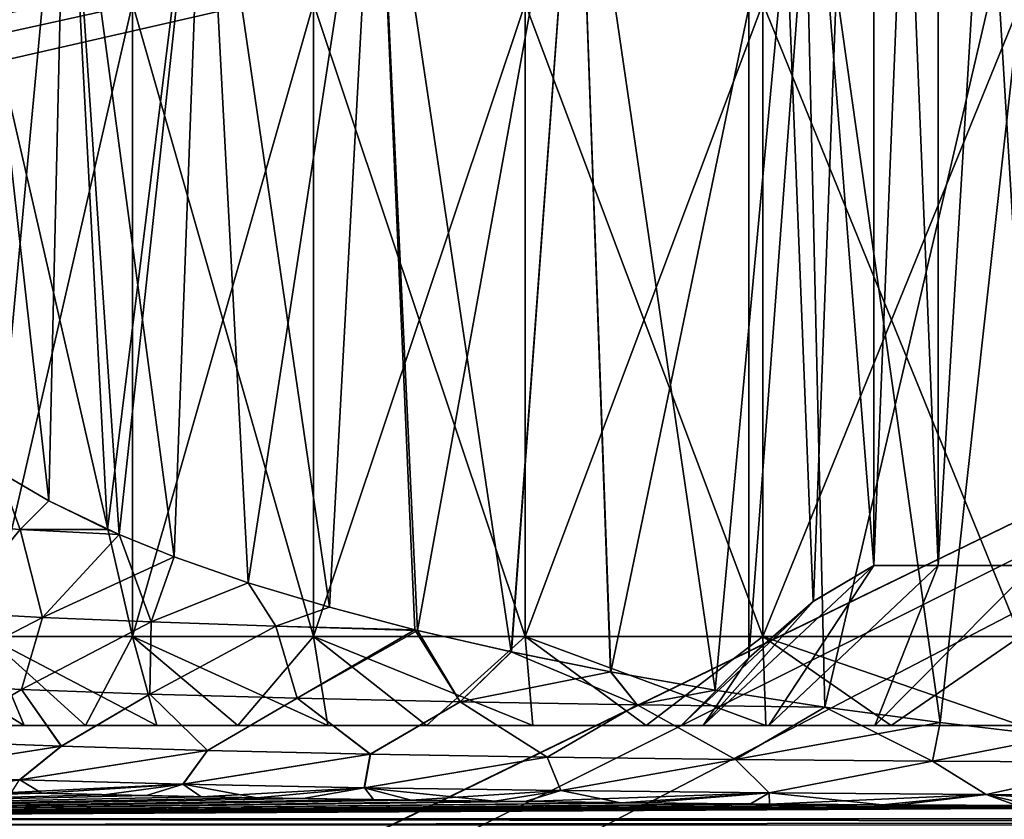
# Model space of a CAD drawing. Header units: metres. Extents: x -104 to 104, y -111 to 38.
# Tile 832 of 848: x 67.77 to 73.32, y 10.47 to 14.98. Entities that reach past the tile are written whole.
import ezdxf

# ---------------------------------------------------------------- set-up
doc = ezdxf.new("R2010")
doc.units = ezdxf.units.M
doc.layers.add('solid_509367_AD153', color=7, linetype='CONTINUOUS')

msp = doc.modelspace()

# ---------------------------------------------------------------- linework, layer by layer
at = {"layer": 'solid_509367_AD153'}
for points in [[(72.585899, 11.9, 1.220577), (71.881195, 20.799999), (72.585899, 20.799999, 1.220577)], [(71.881195, 11.381198), (72.585899, 20.799999, -1.220577), (71.881195, 20.799999)], [(72.244652, 11.6984, 0.629519), (71.881195, 11.381198), (71.881195, 20.799999)], [(72.244652, 11.6984, 0.629519), (71.881195, 20.799999), (72.585899, 11.9, 1.220577)], [(72.245781, 11.699223, -0.631477), (72.585899, 20.799999, -1.220577), (71.881195, 11.381198)], [(72.245781, 11.699223, -0.631477), (72.585899, 11.9, -1.220577), (72.585899, 20.799999, -1.220577)], [(72.585899, 11.9, 1.220577), (72.585899, 20.799999, 1.220577), (72.949135, 20.799999, 2.049639)], [(72.949295, 11.9, 2.05), (72.585899, 11.9, 1.220577), (72.949135, 20.799999, 2.049639)], [(72.949295, 11.9, -2.05), (72.949135, 20.799999, -2.049639), (72.585899, 20.799999, -1.220577)], [(72.585899, 11.9, -1.220577), (72.949295, 11.9, -2.05), (72.585899, 20.799999, -1.220577)], [(72.949295, 11.9, 2.05), (72.949135, 20.799999, 2.049639), (73.485901, 20.799999, 2.779423)], [(73.485901, 11.9, -2.779423), (73.485901, 20.799999, -2.779423), (72.949135, 20.799999, -2.049639)], [(72.949295, 11.9, -2.05), (73.485901, 11.9, -2.779423), (72.949135, 20.799999, -2.049639)], [(73.485901, 11.9, 2.779423), (72.949295, 11.9, 2.05), (73.485901, 20.799999, 2.779423)], [(-88.5, -7.5, -19), (-88.5, 19.5, -19), (88.5, 19.5, -19)], [(-36.57795, -7.5, -19), (-88.5, -7.5, -19), (88.5, 19.5, -19)], [(-34.248123, -7.626659, -19), (-36.57795, -7.5, -19), (88.5, 19.5, -19)], [(-31.945723, -8.004942, -19), (-34.248123, -7.626659, -19), (88.5, 19.5, -19)], [(31.945723, -8.004942, -19), (-31.945723, -8.004942, -19), (88.5, 19.5, -19)], [(88.5, -7.5, 19), (17.197384, 19.5, 19), (18.989754, 17.759771, 19)], [(88.5, -7.5, 19), (88.5, 19.5, 19), (17.197384, 19.5, 19)], [(34.248119, -7.626659, -19), (31.945723, -8.004942, -19), (88.5, 19.5, -19)], [(36.57795, -7.5, -19), (34.248119, -7.626659, -19), (88.5, 19.5, -19)], [(88.5, -7.5, -19), (36.57795, -7.5, -19), (88.5, 19.5, -19)], [(88.5, -7.5, 19), (18.989754, 17.759771, 19), (20.601439, 15.860648, 19)], [(67.464523, 16.5, -2.932928), (67.655464, 12.430056, -3.467595), (67.938217, 12.26438, -4.116544)], [(67.464523, 16.5, -2.932928), (67.938217, 12.26438, -4.116544), (68.037056, 16.5, -4.315154)], [(68.037056, 16.5, 4.315154), (67.655754, 12.429872, 3.468334), (67.464523, 16.5, 2.932928)], [(68.037056, 16.5, 4.315154), (67.938583, 12.264176, 4.117304), (67.655754, 12.429872, 3.468334)], [(68.037056, 16.5, -4.315154), (67.938217, 12.26438, -4.116544), (68.268501, 12.103963, -4.742623)], [(68.037056, 16.5, 4.315154), (68.268875, 12.103781, 4.743269), (67.938583, 12.264176, 4.117304)], [(68.037056, 16.5, -4.315154), (68.335678, 12.074466, -4.857351), (68.644012, 11.949865, -5.341676)], [(68.037056, 16.5, -4.315154), (68.268501, 12.103963, -4.742623), (68.335678, 12.074466, -4.857351)], [(68.037056, 16.5, -4.315154), (68.644012, 11.949865, -5.341676), (68.814308, 16.5, -5.582286)], [(68.814308, 16.5, 5.582286), (68.268875, 12.103781, 4.743269), (68.037056, 16.5, 4.315154)], [(68.814308, 16.5, 5.582286), (68.335648, 12.074464, 4.857294), (68.268875, 12.103781, 4.743269)], [(68.814308, 16.5, 5.582286), (68.644379, 11.949715, 5.342208), (68.335648, 12.074464, 4.857294)], [(68.814308, 16.5, -5.582286), (68.644012, 11.949865, -5.341676), (69.061874, 11.803985, -5.909681)], [(68.814308, 16.5, 5.582286), (69.062332, 11.80383, 5.910254), (68.644379, 11.949715, 5.342208)], [(68.814308, 16.5, -5.582286), (69.061874, 11.803985, -5.909681), (69.519516, 11.665712, -6.443825)], [(68.814308, 16.5, -5.582286), (69.519516, 11.665712, -6.443825), (69.782486, 16.5, -6.717515)], [(69.782486, 16.5, 6.717515), (69.062332, 11.80383, 5.910254), (68.814308, 16.5, 5.582286)], [(69.782486, 16.5, 6.717515), (69.520233, 11.665516, 6.444601), (69.062332, 11.80383, 5.910254)], [(69.782486, 16.5, -6.717515), (69.519516, 11.665712, -6.443825), (70.001434, 11.538786, -6.929551)], [(69.782486, 16.5, 6.717515), (70.015404, 11.535365, 6.942622), (69.520233, 11.665516, 6.444601)], [(69.782486, 16.5, -6.717515), (70.001434, 11.538786, -6.929551), (70.543427, 11.414478, -7.400622)], [(69.782486, 16.5, -6.717515), (70.543427, 11.414478, -7.400622), (70.917717, 16.5, -7.685693)], [(70.917717, 16.5, 7.685693), (70.015404, 11.535365, 6.942622), (69.782486, 16.5, 6.717515)], [(70.917717, 16.5, 7.685693), (70.544487, 11.414255, 7.401478), (70.015404, 11.535365, 6.942622)], [(70.917717, 16.5, -7.685693), (70.543427, 11.414478, -7.400622), (71.102829, 11.302103, -7.817966)], [(70.917717, 16.5, 7.685693), (71.103767, 11.301931, 7.818609), (70.544487, 11.414255, 7.401478)], [(70.917717, 16.5, -7.685693), (71.102829, 11.302103, -7.817966), (71.692543, 11.198304, -8.193802)], [(70.917717, 16.5, -7.685693), (71.692543, 11.198304, -8.193802), (72.184845, 16.5, -8.462941)], [(72.184845, 16.5, 8.462941), (71.103767, 11.301931, 7.818609), (70.917717, 16.5, 7.685693)], [(72.184845, 16.5, 8.462941), (71.693283, 11.198189, 8.194235), (71.103767, 11.301931, 7.818609)], [(72.184845, 16.5, -8.462941), (71.692543, 11.198304, -8.193802), (72.30941, 11.103422, -8.525781)], [(72.184845, 16.5, 8.462941), (72.309486, 11.103415, 8.525821), (71.693283, 11.198189, 8.194235)], [(72.184845, 16.5, -8.462941), (72.30941, 11.103422, -8.525781), (72.959282, 11.01605, -8.815515)], [(72.184845, 16.5, -8.462941), (72.959282, 11.01605, -8.815515), (73.56707, 16.5, -9.035478)], [(73.56707, 16.5, 9.035478), (72.309486, 11.103415, 8.525821), (72.184845, 16.5, 8.462941)], [(73.56707, 16.5, 9.035478), (72.959755, 11.015993, 8.815705), (72.309486, 11.103415, 8.525821)], [(73.56707, 16.5, -9.035478), (72.959282, 11.01605, -8.815515), (73.625565, 10.937975, -9.054701)], [(73.56707, 16.5, 9.035478), (73.625908, 10.937937, 9.054811), (72.959755, 11.015993, 8.815705)], [(88.5, -7.5, 19), (20.601439, 15.860648, 19), (22.036695, 13.796837, 19)], [(68.409828, 11.5, 5.877852), (68.409828, 15.066987, 5.877852), (67.589935, 15.066987, 4.539905)], [(67.589935, 11.5, 4.539905), (68.409828, 11.5, 5.877852), (67.589935, 15.066987, 4.539905)], [(67.589935, 11.5, -4.539905), (67.589935, 15.066987, -4.539905), (68.409828, 15.066987, -5.877852)], [(68.409828, 11.5, -5.877852), (67.589935, 11.5, -4.539905), (68.409828, 15.066987, -5.877852)], [(69.428932, 11.5, 7.071068), (69.428932, 15.066987, 7.071068), (68.409828, 15.066987, 5.877852)], [(68.409828, 11.5, 5.877852), (69.428932, 11.5, 7.071068), (68.409828, 15.066987, 5.877852)], [(68.409828, 11.5, -5.877852), (68.409828, 15.066987, -5.877852), (69.428932, 15.066987, -7.071068)], [(69.428932, 11.5, -7.071068), (68.409828, 11.5, -5.877852), (69.428932, 15.066987, -7.071068)], [(70.622147, 11.5, 8.09017), (70.622147, 15.066987, 8.09017), (69.428932, 15.066987, 7.071068)], [(69.428932, 11.5, 7.071068), (70.622147, 11.5, 8.09017), (69.428932, 15.066987, 7.071068)], [(69.428932, 11.5, -7.071068), (69.428932, 15.066987, -7.071068), (70.622147, 15.066987, -8.09017)], [(70.622147, 11.5, -8.09017), (69.428932, 11.5, -7.071068), (70.622147, 15.066987, -8.09017)], [(71.960098, 11.5, 8.910066), (71.960098, 15.066987, 8.910066), (70.622147, 15.066987, 8.09017)], [(70.622147, 11.5, 8.09017), (71.960098, 11.5, 8.910066), (70.622147, 15.066987, 8.09017)], [(70.622147, 11.5, -8.09017), (70.622147, 15.066987, -8.09017), (71.960098, 15.066987, -8.910066)], [(71.960098, 11.5, -8.910066), (70.622147, 11.5, -8.09017), (71.960098, 15.066987, -8.910066)], [(73.409828, 11.5, 9.510565), (73.409828, 15.066987, 9.510565), (71.960098, 15.066987, 8.910066)], [(71.960098, 11.5, 8.910066), (73.409828, 11.5, 9.510565), (71.960098, 15.066987, 8.910066)], [(71.960098, 11.5, -8.910066), (71.960098, 15.066987, -8.910066), (73.409828, 15.066987, -9.510565)], [(73.409828, 11.5, -9.510565), (71.960098, 11.5, -8.910066), (73.409828, 15.066987, -9.510565)], [(36.57795, -7.5, 19), (88.5, -7.5, 19), (22.036695, 13.796837, 19)], [(67.655464, 12.430056, -3.467595), (67.334503, 12.134895, -3.040736), (67.777451, 12.103629, -3.980072)], [(67.655754, 12.429872, 3.468334), (67.777473, 12.103626, 3.980106), (67.334557, 12.134892, 3.04086)], [(67.938217, 12.26438, -4.116544), (67.655464, 12.430056, -3.467595), (67.777451, 12.103629, -3.980072)], [(67.655754, 12.429872, 3.468334), (67.938583, 12.264176, 4.117304), (67.777473, 12.103626, 3.980106)], [(67.938217, 12.26438, -4.116544), (67.777451, 12.103629, -3.980072), (68.335678, 12.074466, -4.857351)], [(67.938583, 12.264176, 4.117304), (68.268875, 12.103781, 4.743269), (67.777473, 12.103626, 3.980106)], [(67.938217, 12.26438, -4.116544), (68.335678, 12.074466, -4.857351), (68.268501, 12.103963, -4.742623)], [(67.777451, 12.103629, -3.980072), (67.334503, 12.134895, -3.040736), (67.391571, 11.636367, -3.88807)], [(67.391571, 11.636342, 3.88811), (67.334557, 12.134892, 3.04086), (67.777473, 12.103626, 3.980106)], [(67.777451, 12.103629, -3.980072), (67.391571, 11.636367, -3.88807), (67.903549, 11.608433, -4.758694)], [(67.903564, 11.608414, 4.758745), (67.391571, 11.636342, 3.88811), (67.777473, 12.103626, 3.980106)], [(68.335678, 12.074466, -4.857351), (67.777451, 12.103629, -3.980072), (67.903549, 11.608433, -4.758694)], [(68.268875, 12.103781, 4.743269), (68.335648, 12.074464, 4.857294), (67.777473, 12.103626, 3.980106)], [(67.903564, 11.608414, 4.758745), (67.777473, 12.103626, 3.980106), (68.335648, 12.074464, 4.857294)], [(68.335678, 12.074466, -4.857351), (67.903549, 11.608433, -4.758694), (68.514984, 11.582618, -5.563241)], [(67.903564, 11.608414, 4.758745), (68.335648, 12.074464, 4.857294), (68.644379, 11.949715, 5.342208)], [(68.644012, 11.949865, -5.341676), (68.335678, 12.074466, -4.857351), (68.514984, 11.582618, -5.563241)], [(68.51503, 11.582607, 5.563291), (67.903564, 11.608414, 4.758745), (68.644379, 11.949715, 5.342208)], [(69.061874, 11.803985, -5.909681), (68.644012, 11.949865, -5.341676), (68.514984, 11.582618, -5.563241)], [(69.062332, 11.80383, 5.910254), (68.51503, 11.582607, 5.563291), (68.644379, 11.949715, 5.342208)], [(72.585899, 11.9, -1.220577), (71.625305, 11, -1.112097), (71.995193, 11, -2.169196)], [(72.245781, 11.699223, -0.631477), (71.625305, 11, -1.112097), (72.585899, 11.9, -1.220577)], [(72.585899, 11.9, 1.220577), (71.995193, 11, 2.169196), (71.625305, 11, 1.112097)], [(72.244652, 11.6984, 0.629519), (72.585899, 11.9, 1.220577), (71.625305, 11, 1.112097)], [(72.949295, 11.9, -2.05), (71.995193, 11, -2.169196), (72.591148, 11, -3.117648)], [(72.585899, 11.9, -1.220577), (71.995193, 11, -2.169196), (72.949295, 11.9, -2.05)], [(72.949295, 11.9, 2.05), (72.591148, 11, 3.117648), (71.995193, 11, 2.169196)], [(72.949295, 11.9, 2.05), (71.995193, 11, 2.169196), (72.585899, 11.9, 1.220577)], [(73.485901, 11.9, -2.779423), (72.591148, 11, -3.117648), (73.382935, 11, -3.909419)], [(72.949295, 11.9, -2.05), (72.591148, 11, -3.117648), (73.485901, 11.9, -2.779423)], [(73.485901, 11.9, 2.779423), (73.382935, 11, 3.909419), (72.591148, 11, 3.117648)], [(73.485901, 11.9, 2.779423), (72.591148, 11, 3.117648), (72.949295, 11.9, 2.05)], [(69.061874, 11.803985, -5.909681), (68.514984, 11.582618, -5.563241), (69.217514, 11.559315, -6.290271)], [(69.062332, 11.80383, 5.910254), (69.217567, 11.559302, 6.290339), (68.51503, 11.582607, 5.563291)], [(69.061874, 11.803985, -5.909681), (69.217514, 11.559315, -6.290271), (69.519516, 11.665712, -6.443825)], [(69.062332, 11.80383, 5.910254), (69.520233, 11.665516, 6.444601), (69.217567, 11.559302, 6.290339)], [(69.519516, 11.665712, -6.443825), (69.217514, 11.559315, -6.290271), (70.001434, 11.538786, -6.929551)], [(69.520233, 11.665516, 6.444601), (70.015404, 11.535365, 6.942622), (69.217567, 11.559302, 6.290339)], [(72.244652, 11.6984, 0.629519), (71.625305, 11, 1.112097), (71.5, 11)], [(72.244652, 11.6984, 0.629519), (71.5, 11), (71.881195, 11.381198)], [(72.245781, 11.699223, -0.631477), (71.881195, 11.381198), (71.625305, 11, -1.112097)], [(67.175957, 11.23188, 4.325932), (67.391571, 11.636342, 3.88811), (67.903564, 11.608414, 4.758745)], [(67.784256, 11.202693, 5.278439), (67.175957, 11.23188, 4.325932), (67.903564, 11.608414, 4.758745)], [(67.903549, 11.608433, -4.758694), (67.391571, 11.636367, -3.88807), (67.176064, 11.231895, -4.326067)], [(67.903549, 11.608433, -4.758694), (67.176064, 11.231895, -4.326067), (67.784378, 11.202711, -5.278549)], [(67.784256, 11.202693, 5.278439), (67.903564, 11.608414, 4.758745), (68.51503, 11.582607, 5.563291)], [(68.514984, 11.582618, -5.563241), (67.903549, 11.608433, -4.758694), (67.784378, 11.202711, -5.278549)], [(68.508362, 11.176099, 6.147099), (67.784256, 11.202693, 5.278439), (68.51503, 11.582607, 5.563291)], [(68.514984, 11.582618, -5.563241), (67.784378, 11.202711, -5.278549), (68.508469, 11.176107, -6.147197)], [(68.508362, 11.176099, 6.147099), (68.51503, 11.582607, 5.563291), (69.217567, 11.559302, 6.290339)], [(69.336784, 11.152496, 6.917829), (68.508362, 11.176099, 6.147099), (69.217567, 11.559302, 6.290339)], [(69.217514, 11.559315, -6.290271), (68.514984, 11.582618, -5.563241), (68.508469, 11.176107, -6.147197)], [(69.217514, 11.559315, -6.290271), (68.508469, 11.176107, -6.147197), (69.336906, 11.152502, -6.917917)], [(70.001434, 11.538786, -6.929551), (69.217514, 11.559315, -6.290271), (69.336906, 11.152502, -6.917917)], [(69.336784, 11.152496, 6.917829), (69.217567, 11.559302, 6.290339), (70.015404, 11.535365, 6.942622)], [(70.001434, 11.538786, -6.929551), (69.336906, 11.152502, -6.917917), (70.256561, 11.132311, -7.578089)], [(70.543427, 11.414478, -7.400622), (70.001434, 11.538786, -6.929551), (70.256561, 11.132311, -7.578089)], [(67.800308, 11, 3.81604), (67.589935, 11.5, 4.539905), (66.989433, 11.5, 3.09017)], [(67.800308, 11, 3.81604), (66.989433, 11.5, 3.09017), (67.51474, 11, 3.084645)], [(67.589935, 11.5, -4.539905), (67.800308, 11, -3.81604), (67.51474, 11, -3.084645)], [(68.547058, 11, 5.195917), (68.409828, 11.5, 5.877852), (67.589935, 11.5, 4.539905)], [(68.144997, 11, 4.5215), (67.589935, 11.5, 4.539905), (67.800308, 11, 3.81604)], [(68.547058, 11, 5.195917), (67.589935, 11.5, 4.539905), (68.144997, 11, 4.5215)], [(67.589935, 11.5, -4.539905), (68.144997, 11, -4.5215), (67.800308, 11, -3.81604)], [(68.409828, 11.5, -5.877852), (68.144997, 11, -4.5215), (67.589935, 11.5, -4.539905)], [(68.409828, 11.5, -5.877852), (68.547058, 11, -5.195917), (68.144997, 11, -4.5215)], [(69.510742, 11, 6.434062), (69.428932, 11.5, 7.071068), (68.409828, 11.5, 5.877852)], [(69.003166, 11, 5.835021), (68.409828, 11.5, 5.877852), (68.547058, 11, 5.195917)], [(69.510742, 11, 6.434062), (68.409828, 11.5, 5.877852), (69.003166, 11, 5.835021)], [(68.409828, 11.5, -5.877852), (69.003166, 11, -5.835021), (68.547058, 11, -5.195917)], [(69.428932, 11.5, -7.071068), (69.003166, 11, -5.835021), (68.409828, 11.5, -5.877852)], [(69.428932, 11.5, -7.071068), (69.510742, 11, -6.434062), (69.003166, 11, -5.835021)], [(70.256416, 11.132299, 7.578023), (69.336784, 11.152496, 6.917829), (70.015404, 11.535365, 6.942622)], [(70.665085, 11, 7.496704), (70.622147, 11.5, 8.09017), (69.428932, 11.5, 7.071068)], [(70.065826, 11, 6.989377), (69.428932, 11.5, 7.071068), (69.510742, 11, 6.434062)], [(70.665085, 11, 7.496704), (69.428932, 11.5, 7.071068), (70.065826, 11, 6.989377)], [(69.428932, 11.5, -7.071068), (70.065826, 11, -6.989377), (69.510742, 11, -6.434062)], [(70.622147, 11.5, -8.09017), (70.065826, 11, -6.989377), (69.428932, 11.5, -7.071068)], [(70.544487, 11.414255, 7.401478), (70.256416, 11.132299, 7.578023), (70.015404, 11.535365, 6.942622)], [(70.622147, 11.5, -8.09017), (70.665085, 11, -7.496704), (70.065826, 11, -6.989377)], [(71.978577, 11, 8.354855), (71.960098, 11.5, 8.910066), (70.622147, 11.5, 8.09017)], [(71.303993, 11, 7.953082), (70.622147, 11.5, 8.09017), (70.665085, 11, 7.496704)], [(71.978577, 11, 8.354855), (70.622147, 11.5, 8.09017), (71.303993, 11, 7.953082)], [(70.622147, 11.5, -8.09017), (71.303993, 11, -7.953082), (70.665085, 11, -7.496704)], [(71.960098, 11.5, -8.910066), (71.303993, 11, -7.953082), (70.622147, 11.5, -8.09017)], [(71.960098, 11.5, -8.910066), (71.978577, 11, -8.354855), (71.303993, 11, -7.953082)], [(73.415405, 11, 8.985106), (73.409828, 11.5, 9.510565), (71.960098, 11.5, 8.910066)], [(72.683891, 11, 8.699846), (71.960098, 11.5, 8.910066), (71.978577, 11, 8.354855)], [(73.415405, 11, 8.985106), (71.960098, 11.5, 8.910066), (72.683891, 11, 8.699846)], [(71.960098, 11.5, -8.910066), (72.683891, 11, -8.699846), (71.978577, 11, -8.354855)], [(73.409828, 11.5, -9.510565), (72.683891, 11, -8.699846), (71.960098, 11.5, -8.910066)], [(73.409828, 11.5, -9.510565), (73.415405, 11, -8.985106), (72.683891, 11, -8.699846)], [(70.544487, 11.414255, 7.401478), (71.103767, 11.301931, 7.818609), (70.256416, 11.132299, 7.578023)], [(70.543427, 11.414478, -7.400622), (70.256561, 11.132311, -7.578089), (71.252724, 11.115838, -8.11696)], [(71.102829, 11.302103, -7.817966), (70.543427, 11.414478, -7.400622), (71.252724, 11.115838, -8.11696)], [(71.881195, 11.381198), (71.5, 11), (71.625305, 11, -1.112097)], [(71.103767, 11.301931, 7.818609), (71.252647, 11.115839, 8.116918), (70.256416, 11.132299, 7.578023)], [(71.102829, 11.302103, -7.817966), (71.252724, 11.115838, -8.11696), (71.692543, 11.198304, -8.193802)], [(71.103767, 11.301931, 7.818609), (71.693283, 11.198189, 8.194235), (71.252647, 11.115839, 8.116918)], [(67.290649, 10.908846, 5.403796), (67.175957, 11.23188, 4.325932), (67.784256, 11.202693, 5.278439)], [(67.784378, 11.202711, -5.278549), (67.176064, 11.231895, -4.326067), (67.290947, 10.908813, -5.404295)], [(68.009087, 10.882623, 6.305687), (67.290649, 10.908846, 5.403796), (67.784256, 11.202693, 5.278439)], [(67.784378, 11.202711, -5.278549), (67.290947, 10.908813, -5.404295), (68.00946, 10.882584, -6.306185)], [(68.009087, 10.882623, 6.305687), (67.784256, 11.202693, 5.278439), (68.508362, 11.176099, 6.147099)], [(68.508469, 11.176107, -6.147197), (67.784378, 11.202711, -5.278549), (68.00946, 10.882584, -6.306185)], [(68.832893, 10.859134, 7.11347), (68.009087, 10.882623, 6.305687), (68.508362, 11.176099, 6.147099)], [(68.508469, 11.176107, -6.147197), (68.00946, 10.882584, -6.306185), (68.833382, 10.859107, -7.113933)], [(68.832893, 10.859134, 7.11347), (68.508362, 11.176099, 6.147099), (69.336784, 11.152496, 6.917829)], [(69.336906, 11.152502, -6.917917), (68.508469, 11.176107, -6.147197), (68.833382, 10.859107, -7.113933)], [(69.74984, 10.838773, 7.814717), (68.832893, 10.859134, 7.11347), (69.336784, 11.152496, 6.917829)], [(69.336906, 11.152502, -6.917917), (68.833382, 10.859107, -7.113933), (69.750443, 10.838752, -7.815146)], [(69.74984, 10.838773, 7.814717), (69.336784, 11.152496, 6.917829), (70.256416, 11.132299, 7.578023)], [(70.256561, 11.132311, -7.578089), (69.336906, 11.152502, -6.917917), (69.750443, 10.838752, -7.815146)], [(71.693283, 11.198189, 8.194235), (72.309486, 11.103415, 8.525821), (71.252647, 11.115839, 8.116918)], [(71.692543, 11.198304, -8.193802), (71.252724, 11.115838, -8.11696), (72.30941, 11.103422, -8.525781)], [(70.746262, 10.821825, 8.398748), (69.74984, 10.838773, 7.814717), (70.256416, 11.132299, 7.578023)], [(70.256561, 11.132311, -7.578089), (69.750443, 10.838752, -7.815146), (70.746918, 10.821795, -8.399128)], [(70.746262, 10.821825, 8.398748), (70.256416, 11.132299, 7.578023), (71.252647, 11.115839, 8.116918)], [(71.252724, 11.115838, -8.11696), (70.256561, 11.132311, -7.578089), (70.746918, 10.821795, -8.399128)], [(71.807182, 10.808523, 8.856603), (70.746262, 10.821825, 8.398748), (71.252647, 11.115839, 8.116918)], [(71.252724, 11.115838, -8.11696), (70.746918, 10.821795, -8.399128), (71.807823, 10.808517, -8.856834)], [(71.807182, 10.808523, 8.856603), (71.252647, 11.115839, 8.116918), (72.309486, 11.103415, 8.525821)], [(72.30941, 11.103422, -8.525781), (71.252724, 11.115838, -8.11696), (71.807823, 10.808517, -8.856834)], [(71.807182, 10.808523, 8.856603), (72.309486, 11.103415, 8.525821), (72.959755, 11.015993, 8.815705)], [(72.30941, 11.103422, -8.525781), (71.807823, 10.808517, -8.856834), (72.916985, 10.799099, -9.181211)], [(72.959282, 11.01605, -8.815515), (72.30941, 11.103422, -8.525781), (72.916985, 10.799099, -9.181211)], [(71.625305, 11, 1.112097), (67.032837, 11, 0.787156), (67, 11)], [(71.5, 11), (67, 11), (67.032837, 11, -0.787156)], [(71.625305, 11, 1.112097), (67, 11), (71.5, 11)], [(71.625305, 11, 1.112097), (67.12957, 11, 1.563649), (67.032837, 11, 0.787156)], [(71.625305, 11, -1.112097), (67.032837, 11, -0.787156), (67.12957, 11, -1.563649)], [(71.625305, 11, -1.112097), (71.5, 11), (67.032837, 11, -0.787156)], [(71.995193, 11, 2.169196), (67.290855, 11, 2.332071), (67.12957, 11, 1.563649)], [(71.625305, 11, 1.112097), (71.995193, 11, 2.169196), (67.12957, 11, 1.563649)], [(71.995193, 11, -2.169196), (67.12957, 11, -1.563649), (67.290855, 11, -2.332071)], [(71.995193, 11, -2.169196), (71.625305, 11, -1.112097), (67.12957, 11, -1.563649)], [(72.591148, 11, 3.117648), (67.51474, 11, 3.084645), (67.290855, 11, 2.332071)], [(71.995193, 11, 2.169196), (72.591148, 11, 3.117648), (67.290855, 11, 2.332071)], [(71.995193, 11, -2.169196), (67.290855, 11, -2.332071), (67.51474, 11, -3.084645)], [(72.591148, 11, 3.117648), (67.800308, 11, 3.81604), (67.51474, 11, 3.084645)], [(72.591148, 11, -3.117648), (67.51474, 11, -3.084645), (67.800308, 11, -3.81604)], [(72.591148, 11, -3.117648), (71.995193, 11, -2.169196), (67.51474, 11, -3.084645)], [(74.330315, 11, 4.504706), (68.144997, 11, 4.5215), (67.800308, 11, 3.81604)], [(73.382935, 11, 3.909419), (74.330315, 11, 4.504706), (67.800308, 11, 3.81604)], [(72.591148, 11, 3.117648), (73.382935, 11, 3.909419), (67.800308, 11, 3.81604)], [(73.382935, 11, -3.909419), (67.800308, 11, -3.81604), (68.144997, 11, -4.5215)], [(73.382935, 11, -3.909419), (72.591148, 11, -3.117648), (67.800308, 11, -3.81604)], [(76.5, 11, 4.999864), (68.547058, 11, 5.195917), (68.144997, 11, 4.5215)], [(75.386963, 11, 4.874448), (76.5, 11, 4.999864), (68.144997, 11, 4.5215)], [(74.330315, 11, 4.504706), (75.386963, 11, 4.874448), (68.144997, 11, 4.5215)], [(75.386963, 11, -4.874448), (68.144997, 11, -4.5215), (68.547058, 11, -5.195917)], [(74.330315, 11, -4.504706), (73.382935, 11, -3.909419), (68.144997, 11, -4.5215)], [(75.386963, 11, -4.874448), (74.330315, 11, -4.504706), (68.144997, 11, -4.5215)], [(83.996834, 11, 5.835021), (69.003166, 11, 5.835021), (68.547058, 11, 5.195917)], [(84.452942, 11, 5.195917), (83.996834, 11, 5.835021), (68.547058, 11, 5.195917)], [(76.5, 11, 4.999864), (84.452942, 11, 5.195917), (68.547058, 11, 5.195917)], [(68.547058, 11, -5.195917), (69.003166, 11, -5.835021), (84.452942, 11, -5.195917)], [(76.5, 11, -4.999864), (68.547058, 11, -5.195917), (84.452942, 11, -5.195917)], [(76.5, 11, -4.999864), (75.386963, 11, -4.874448), (68.547058, 11, -5.195917)], [(83.489258, 11, 6.434062), (69.510742, 11, 6.434062), (69.003166, 11, 5.835021)], [(83.996834, 11, 5.835021), (83.489258, 11, 6.434062), (69.003166, 11, 5.835021)], [(69.003166, 11, -5.835021), (83.996834, 11, -5.835021), (84.452942, 11, -5.195917)], [(69.003166, 11, -5.835021), (69.510742, 11, -6.434062), (83.996834, 11, -5.835021)], [(82.934174, 11, 6.989377), (70.065826, 11, 6.989377), (69.510742, 11, 6.434062)], [(83.489258, 11, 6.434062), (82.934174, 11, 6.989377), (69.510742, 11, 6.434062)], [(69.510742, 11, -6.434062), (83.489258, 11, -6.434062), (83.996834, 11, -5.835021)], [(69.510742, 11, -6.434062), (70.065826, 11, -6.989377), (83.489258, 11, -6.434062)], [(82.334915, 11, 7.496704), (70.665085, 11, 7.496704), (70.065826, 11, 6.989377)], [(82.934174, 11, 6.989377), (82.334915, 11, 7.496704), (70.065826, 11, 6.989377)], [(70.065826, 11, -6.989377), (82.934174, 11, -6.989377), (83.489258, 11, -6.434062)], [(70.065826, 11, -6.989377), (70.665085, 11, -7.496704), (82.934174, 11, -6.989377)], [(81.696007, 11, 7.953082), (71.303993, 11, 7.953082), (70.665085, 11, 7.496704)], [(82.334915, 11, 7.496704), (81.696007, 11, 7.953082), (70.665085, 11, 7.496704)], [(70.665085, 11, -7.496704), (82.334915, 11, -7.496704), (82.934174, 11, -6.989377)], [(70.665085, 11, -7.496704), (71.303993, 11, -7.953082), (82.334915, 11, -7.496704)], [(81.021423, 11, 8.354855), (71.978577, 11, 8.354855), (71.303993, 11, 7.953082)], [(81.696007, 11, 7.953082), (81.021423, 11, 8.354855), (71.303993, 11, 7.953082)], [(71.303993, 11, -7.953082), (81.696007, 11, -7.953082), (82.334915, 11, -7.496704)], [(71.303993, 11, -7.953082), (71.978577, 11, -8.354855), (81.696007, 11, -7.953082)], [(72.916542, 10.799111, 9.181089), (71.807182, 10.808523, 8.856603), (72.959755, 11.015993, 8.815705)], [(80.316109, 11, 8.699846), (72.683891, 11, 8.699846), (71.978577, 11, 8.354855)], [(81.021423, 11, 8.354855), (80.316109, 11, 8.699846), (71.978577, 11, 8.354855)], [(71.978577, 11, -8.354855), (81.021423, 11, -8.354855), (81.696007, 11, -7.953082)], [(71.978577, 11, -8.354855), (72.683891, 11, -8.699846), (81.021423, 11, -8.354855)], [(79.584595, 11, 8.985106), (73.415405, 11, 8.985106), (72.683891, 11, 8.699846)], [(80.316109, 11, 8.699846), (79.584595, 11, 8.985106), (72.683891, 11, 8.699846)], [(72.683891, 11, -8.699846), (80.316109, 11, -8.699846), (81.021423, 11, -8.354855)], [(72.683891, 11, -8.699846), (73.415405, 11, -8.985106), (80.316109, 11, -8.699846)], [(73.625908, 10.937937, 9.054811), (72.916542, 10.799111, 9.181089), (72.959755, 11.015993, 8.815705)], [(73.625565, 10.937975, -9.054701), (72.959282, 11.01605, -8.815515), (72.916985, 10.799099, -9.181211)], [(73.625908, 10.937937, 9.054811), (74.057892, 10.793722, 9.367229), (72.916542, 10.799111, 9.181089)], [(73.625565, 10.937975, -9.054701), (72.916985, 10.799099, -9.181211), (74.058037, 10.793713, -9.367263)], [(66.970482, 10.71932, 5.865111), (67.290649, 10.908846, 5.403796), (68.009087, 10.882623, 6.305687)], [(67.774437, 10.692737, 6.831034), (66.970482, 10.71932, 5.865111), (68.009087, 10.882623, 6.305687)], [(68.00946, 10.882584, -6.306185), (67.290947, 10.908813, -5.404295), (66.970757, 10.719275, -5.865745)], [(68.00946, 10.882584, -6.306185), (66.970757, 10.719275, -5.865745), (67.774826, 10.692687, -6.831656)], [(67.774437, 10.692737, 6.831034), (68.009087, 10.882623, 6.305687), (68.832893, 10.859134, 7.11347)], [(68.833382, 10.859107, -7.113933), (68.00946, 10.882584, -6.306185), (67.774826, 10.692687, -6.831656)], [(68.694374, 10.669131, 7.688365), (67.774437, 10.692737, 6.831034), (68.832893, 10.859134, 7.11347)], [(68.833382, 10.859107, -7.113933), (67.774826, 10.692687, -6.831656), (68.694893, 10.669087, -7.688954)], [(68.694374, 10.669131, 7.688365), (68.832893, 10.859134, 7.11347), (69.74984, 10.838773, 7.814717)], [(69.715759, 10.648926, 8.423073), (68.694374, 10.669131, 7.688365), (69.74984, 10.838773, 7.814717)], [(69.750443, 10.838752, -7.815146), (68.833382, 10.859107, -7.113933), (68.694893, 10.669087, -7.688954)], [(69.750443, 10.838752, -7.815146), (68.694893, 10.669087, -7.688954), (69.716431, 10.648898, -8.423595)], [(69.715759, 10.648926, 8.423073), (69.74984, 10.838773, 7.814717), (70.746262, 10.821825, 8.398748)], [(70.822395, 10.632451, 9.023176), (69.715759, 10.648926, 8.423073), (70.746262, 10.821825, 8.398748)], [(70.746918, 10.821795, -8.399128), (69.750443, 10.838752, -7.815146), (69.716431, 10.648898, -8.423595)], [(70.746918, 10.821795, -8.399128), (69.716431, 10.648898, -8.423595), (70.823112, 10.632418, -9.023606)], [(70.822395, 10.632451, 9.023176), (70.746262, 10.821825, 8.398748), (71.807182, 10.808523, 8.856603)], [(71.807823, 10.808517, -8.856834), (70.746918, 10.821795, -8.399128), (70.823112, 10.632418, -9.023606)], [(71.99646, 10.619904, 9.478896), (70.822395, 10.632451, 9.023176), (71.807182, 10.808523, 8.856603)], [(71.807823, 10.808517, -8.856834), (70.823112, 10.632418, -9.023606), (71.997116, 10.619884, -9.479169)], [(71.99646, 10.619904, 9.478896), (71.807182, 10.808523, 8.856603), (72.916542, 10.799111, 9.181089)], [(72.916985, 10.799099, -9.181211), (71.807823, 10.808517, -8.856834), (71.997116, 10.619884, -9.479169)], [(73.219147, 10.611559, 9.782594), (71.99646, 10.619904, 9.478896), (72.916542, 10.799111, 9.181089)], [(72.916985, 10.799099, -9.181211), (71.997116, 10.619884, -9.479169), (73.219543, 10.611547, -9.78271)], [(73.219147, 10.611559, 9.782594), (72.916542, 10.799111, 9.181089), (74.057892, 10.793722, 9.367229)], [(74.058037, 10.793713, -9.367263), (72.916985, 10.799099, -9.181211), (73.219543, 10.611547, -9.78271)], [(74.471146, 10.607575, 9.929189), (73.219147, 10.611559, 9.782594), (74.057892, 10.793722, 9.367229)], [(74.058037, 10.793713, -9.367263), (73.219543, 10.611547, -9.78271), (74.47126, 10.607563, -9.929232)], [(66.970757, 10.719275, -5.865745), (67.348907, 10.631893, -7.125504), (67.774826, 10.692687, -6.831656)], [(67.774826, 10.692687, -6.831656), (67.348907, 10.631893, -7.125504), (67.899628, 10.61765, -7.66945)], [(68.694374, 10.669131, 7.688365), (67.729156, 10.62184, 7.509439), (67.774437, 10.692737, 6.831034)], [(68.694374, 10.669131, 7.688365), (68.250175, 10.609584, 7.977463), (67.729156, 10.62184, 7.509439)], [(67.774826, 10.692687, -6.831656), (67.899628, 10.61765, -7.66945), (68.694893, 10.669087, -7.688954)], [(68.694893, 10.669087, -7.688954), (67.899628, 10.61765, -7.66945), (68.488632, 10.604497, -8.171739)], [(68.694374, 10.669131, 7.688365), (68.797287, 10.59833, 8.40721), (68.250175, 10.609584, 7.977463)], [(68.694893, 10.669087, -7.688954), (68.488632, 10.604497, -8.171739), (69.11129, 10.59256, -8.627607)], [(69.715759, 10.648926, 8.423073), (68.797287, 10.59833, 8.40721), (68.694374, 10.669131, 7.688365)], [(68.694893, 10.669087, -7.688954), (69.11129, 10.59256, -8.627607), (69.716431, 10.648898, -8.423595)], [(67.899628, 10.61765, -7.66945), (67.348907, 10.631893, -7.125504), (62.666489, 10.47339, -13.178531)], [(62.666489, 10.47339, 13.178531), (67.729156, 10.62184, 7.509439), (68.250175, 10.609584, 7.977463)], [(68.488632, 10.604497, -8.171739), (67.899628, 10.61765, -7.66945), (62.666489, 10.47339, -13.178531)], [(62.666489, 10.47339, 13.178531), (68.250175, 10.609584, 7.977463), (68.797287, 10.59833, 8.40721)], [(69.11129, 10.59256, -8.627607), (68.488632, 10.604497, -8.171739), (62.666489, 10.47339, -13.178531)], [(62.666489, 10.47339, 13.178531), (68.797287, 10.59833, 8.40721), (69.372261, 10.588034, 8.800446)], [(69.715759, 10.648926, 8.423073), (69.372261, 10.588034, 8.800446), (68.797287, 10.59833, 8.40721)], [(69.716431, 10.648898, -8.423595), (69.11129, 10.59256, -8.627607), (69.768372, 10.581807, -9.038221)], [(69.715759, 10.648926, 8.423073), (69.979454, 10.578711, 9.156479), (69.372261, 10.588034, 8.800446)], [(70.822395, 10.632451, 9.023176), (69.979454, 10.578711, 9.156479), (69.715759, 10.648926, 8.423073)], [(69.716431, 10.648898, -8.423595), (69.768372, 10.581807, -9.038221), (70.450882, 10.57239, -9.397847)], [(69.716431, 10.648898, -8.423595), (70.450882, 10.57239, -9.397847), (70.823112, 10.632418, -9.023606)], [(70.822395, 10.632451, 9.023176), (70.622429, 10.570296, 9.477798), (69.979454, 10.578711, 9.156479)], [(70.823112, 10.632418, -9.023606), (70.450882, 10.57239, -9.397847), (71.161049, 10.564287, -9.707279)], [(71.99646, 10.619904, 9.478896), (70.622429, 10.570296, 9.477798), (70.822395, 10.632451, 9.023176)], [(71.99646, 10.619904, 9.478896), (71.297333, 10.56289, 9.760647), (70.622429, 10.570296, 9.477798)], [(70.823112, 10.632418, -9.023606), (71.161049, 10.564287, -9.707279), (71.997116, 10.619884, -9.479169)], [(71.997116, 10.619884, -9.479169), (71.161049, 10.564287, -9.707279), (71.890869, 10.557573, -9.963666)], [(71.99646, 10.619904, 9.478896), (71.998596, 10.556738, 9.995582), (71.297333, 10.56289, 9.760647)], [(71.997116, 10.619884, -9.479169), (71.890869, 10.557573, -9.963666), (72.633369, 10.552302, -10.164953)], [(73.219147, 10.611559, 9.782594), (71.998596, 10.556738, 9.995582), (71.99646, 10.619904, 9.478896)], [(71.997116, 10.619884, -9.479169), (72.633369, 10.552302, -10.164953), (73.219543, 10.611547, -9.78271)], [(73.219147, 10.611559, 9.782594), (72.731682, 10.551774, 10.185123), (71.998596, 10.556738, 9.995582)], [(73.219543, 10.611547, -9.78271), (72.633369, 10.552302, -10.164953), (73.391899, 10.548466, -10.311489)], [(73.219147, 10.611559, 9.782594), (73.48246, 10.548132, 10.324211), (72.731682, 10.551774, 10.185123)], [(74.471146, 10.607575, 9.929189), (73.48246, 10.548132, 10.324211), (73.219147, 10.611559, 9.782594)], [(73.219543, 10.611547, -9.78271), (73.391899, 10.548466, -10.311489), (74.167038, 10.546136, -10.400435)], [(73.219543, 10.611547, -9.78271), (74.167038, 10.546136, -10.400435), (74.47126, 10.607563, -9.929232)], [(69.768372, 10.581807, -9.038221), (69.11129, 10.59256, -8.627607), (62.666489, 10.47339, -13.178531)], [(62.666489, 10.47339, 13.178531), (69.372261, 10.588034, 8.800446), (69.979454, 10.578711, 9.156479)], [(70.450882, 10.57239, -9.397847), (69.768372, 10.581807, -9.038221), (62.666489, 10.47339, -13.178531)], [(62.666489, 10.47339, 13.178531), (69.979454, 10.578711, 9.156479), (70.622429, 10.570296, 9.477798)], [(71.161049, 10.564287, -9.707279), (70.450882, 10.57239, -9.397847), (62.666489, 10.47339, -13.178531)], [(62.666489, 10.47339, 13.178531), (70.622429, 10.570296, 9.477798), (71.297333, 10.56289, 9.760647)], [(71.890869, 10.557573, -9.963666), (71.161049, 10.564287, -9.707279), (62.666489, 10.47339, -13.178531)], [(62.666489, 10.47339, 13.178531), (71.297333, 10.56289, 9.760647), (71.998596, 10.556738, 9.995582)], [(72.633369, 10.552302, -10.164953), (71.890869, 10.557573, -9.963666), (62.666489, 10.47339, -13.178531)], [(62.666489, 10.47339, 13.178531), (71.998596, 10.556738, 9.995582), (72.731682, 10.551774, 10.185123)], [(73.391899, 10.548466, -10.311489), (72.633369, 10.552302, -10.164953), (62.666489, 10.47339, -13.178531)], [(62.666489, 10.47339, 13.178531), (72.731682, 10.551774, 10.185123), (73.48246, 10.548132, 10.324211)], [(62.666489, 10.47339, 13.178531), (75.766975, 10.545978, 10.406508), (76.813522, 10.549942, 10.255089)], [(98.071495, 10.47339, 13.178531), (62.666489, 10.47339, 13.178531), (76.813522, 10.549942, 10.255089)], [(73.391899, 10.548466, -10.311489), (62.666489, 10.47339, -13.178531), (98.071495, 10.47339, -13.178531)], [(62.666489, 10.47339, 13.178531), (73.48246, 10.548132, 10.324211), (74.235786, 10.545984, 10.406244)], [(62.666489, 10.47339, 13.178531), (74.235786, 10.545984, 10.406244), (74.997002, 10.545269, 10.433551)], [(62.666489, 10.47339, 13.178531), (74.997002, 10.545269, 10.433551), (75.766975, 10.545978, 10.406508)], [(62.666489, 10.438499, -13.562838), (98.071495, 10.47339, -13.178531), (62.666489, 10.47339, -13.178531)], [(98.066734, 10.438925, -13.560106), (98.071495, 10.47339, -13.178531), (62.666489, 10.438499, -13.562838)], [(98.066742, 10.438958, 13.559886), (62.666489, 10.47339, 13.178531), (98.071495, 10.47339, 13.178531)], [(98.066742, 10.438958, 13.559886), (62.666489, 10.438499, 13.562835), (62.666489, 10.47339, 13.178531)]]:
    msp.add_3dface(points, dxfattribs=at)

doc.saveas('drawing.dxf')
